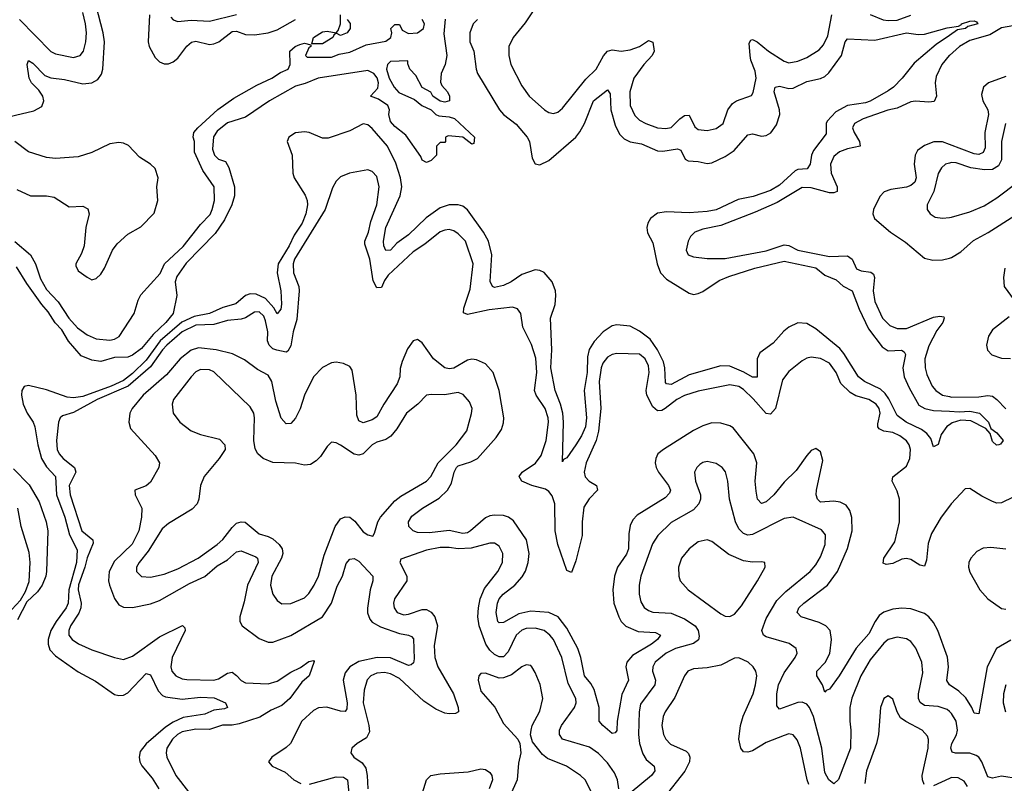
# Model space of a CAD drawing. Header units: inches. Extents: x 1843162 to 1959474, y 907081 to 1016326.
# Tile 416 of 656: x 1915892 to 1920243, y 945315 to 948688. Entities that reach past the tile are written whole.
import ezdxf

# ---------------------------------------------------------------- set-up
doc = ezdxf.new("R2010")
doc.units = ezdxf.units.IN
doc.header["$MEASUREMENT"] = 0
doc.layers.add('B9914', color=7, linetype='Continuous')
doc.layers.add('B9924', color=7, linetype='Continuous')

msp = doc.modelspace()

# ---------------------------------------------------------------- linework, layer by layer
at = {"layer": 'B9914', "color": 5}
for points, elevation in [([(1918188.6, 948770), (1918125.1, 948674.9), (1918072, 948610), (1918053.8, 948570), (1918053.5, 948530), (1918061.4, 948490), (1918110, 948396.5), (1918142.7, 948350), (1918210.4, 948290), (1918230, 948278), (1918250, 948274.7), (1918270, 948280.2), (1918290, 948297.3), (1918394.2, 948425.8), (1918438.5, 948470), (1918471.7, 948528.3), (1918490, 948550.1), (1918510, 948555.9), (1918550, 948549.1), (1918590, 948555.3), (1918630.3, 948569.7), (1918670, 948596.3), (1918690, 948588.7), (1918695.8, 948550), (1918686.9, 948530), (1918649.3, 948490.7), (1918606.3, 948430), (1918588, 948370), (1918589.6, 948310), (1918610, 948264.5), (1918630, 948244.2), (1918658, 948230), (1918710, 948210.7), (1918747.3, 948207.3), (1918770, 948212.7), (1918809.1, 948250.9), (1918830, 948264.8), (1918850, 948266.2), (1918875.3, 948215.3), (1918890, 948202.7), (1918930, 948199), (1918970, 948207.6), (1919000.7, 948230), (1919021.7, 948290), (1919042, 948318), (1919059.6, 948330), (1919126.1, 948353.9), (1919133.5, 948366.5), (1919145.6, 948430), (1919141.4, 948461.4), (1919122.8, 948510), (1919119.7, 948530), (1919115.6, 948584.4), (1919122.3, 948597.7), (1919130, 948601.5), (1919150, 948590.9), (1919201.5, 948550), (1919270, 948504.8), (1919290, 948497.5), (1919330, 948504.8), (1919370, 948521.6), (1919424.3, 948555.7), (1919443.1, 948576.9), (1919462.3, 948617.7), (1919480.9, 948710)], 480), ([(1915790, 948248.2), (1915954.6, 948285.4), (1915990, 948305.1), (1915998.8, 948330), (1915993.8, 948350), (1915976.4, 948376.4), (1915944.1, 948410), (1915932.9, 948430), (1915925.2, 948490), (1915930, 948507.7), (1915950, 948496.5), (1916002.5, 948442.5), (1916030, 948431.5), (1916090, 948424.3), (1916170, 948405.5), (1916210, 948409), (1916236.3, 948423.7), (1916252.9, 948447.1), (1916258.7, 948470), (1916266.9, 948590), (1916261.2, 948630), (1916229.9, 948750.1)], 460), ([(1915890.2, 948690), (1916030, 948547.8), (1916050, 948537.4), (1916130, 948522), (1916158.9, 948530), (1916174.3, 948550), (1916184.1, 948590), (1916186.6, 948630), (1916181.9, 948670), (1916170, 948720.3)], 480), ([(1915870, 947708), (1915939, 947650), (1915962.1, 947610), (1915983.7, 947543.7), (1916010, 947496.5), (1916061.5, 947441.5), (1916109.1, 947369.1), (1916146.5, 947326.5), (1916190, 947296.8), (1916230, 947278.5), (1916290, 947273.3), (1916310, 947277), (1916331.4, 947288.6), (1916398, 947390), (1916414.6, 947450), (1916427, 947473), (1916512.8, 947567.2), (1916531.1, 947610), (1916613.6, 947686.4), (1916690, 947783.2), (1916732.8, 947827.2), (1916743, 947850), (1916753.3, 947890), (1916751.3, 947950), (1916701.7, 948021.7), (1916663.6, 948103.6), (1916664.2, 948150), (1916658.3, 948170), (1916661.6, 948190), (1916678.9, 948210), (1916767.9, 948292.1), (1916838.3, 948341.7), (1916940.3, 948399.7), (1917006.6, 948430), (1917044.5, 948455.5), (1917078.3, 948470), (1917086.3, 948490), (1917086, 948550), (1917109.5, 948570), (1917130, 948579.5), (1917150, 948584.4), (1917178, 948578), (1917178, 948570), (1917170, 948564), (1917154.9, 948530), (1917162.2, 948522.2), (1917270, 948522.7), (1917303.7, 948536.3), (1917350, 948544.6), (1917422.9, 948577.1), (1917510, 948592.9), (1917531.9, 948610), (1917536.9, 948630), (1917532.3, 948650), (1917550, 948667.7), (1917570, 948666.8), (1917582.3, 948642.3), (1917610, 948626.9), (1917650, 948630.2), (1917676.2, 948650), (1917680.7, 948670), (1917670, 948689.7)], 440), ([(1917771.2, 948691.2), (1917766, 948626), (1917779.7, 948530), (1917772.1, 948490), (1917754.3, 948450), (1917751.9, 948411.9), (1917757.1, 948397.1), (1917782, 948370), (1917790.4, 948350), (1917790.5, 948329.5), (1917770, 948324), (1917749.2, 948329.2), (1917718, 948350), (1917708.4, 948368.4), (1917670, 948388.7), (1917642, 948442), (1917615.3, 948470), (1917607.3, 948492.7), (1917607.3, 948507.3), (1917530, 948503.1), (1917516.9, 948490), (1917513.4, 948470), (1917524.9, 948430), (1917546.7, 948390), (1917566.6, 948366.6), (1917636.5, 948336.5), (1917668.9, 948308.9), (1917710.6, 948290.6), (1917731.3, 948270), (1917744.1, 948264.1), (1917790, 948259.5), (1917812.5, 948252.5), (1917901, 948170), (1917898.8, 948141.2), (1917890, 948139), (1917850, 948169.4), (1917784.7, 948175.3), (1917774, 948170), (1917774, 948150), (1917770, 948146), (1917750, 948146), (1917734, 948130), (1917734, 948090), (1917710, 948066), (1917690, 948058), (1917670, 948068), (1917663.7, 948083.7), (1917597.7, 948177.7), (1917550, 948217), (1917530, 948239.3), (1917522.9, 948270), (1917526, 948290), (1917518, 948310), (1917477.4, 948337.4), (1917442, 948350), (1917474.2, 948385.8), (1917476.9, 948410), (1917471.2, 948431.2), (1917457, 948450), (1917430, 948464.5), (1917210, 948429.8), (1917153.5, 948406.5), (1917110, 948394.9), (1916994.9, 948330), (1916890, 948257.7), (1916810, 948233), (1916764.5, 948195.5), (1916748.6, 948171.4), (1916744.1, 948115.9), (1916751.9, 948090), (1916770, 948072.7), (1916801.5, 948061.5), (1916815.8, 948035.8), (1916841.4, 947950), (1916841.5, 947910), (1916829.3, 947870), (1916796.5, 947803.5), (1916755.6, 947744.4), (1916627.7, 947612.3), (1916585.9, 947554.1), (1916579.5, 947530), (1916585.9, 947470), (1916570.1, 947390), (1916538, 947350), (1916481.8, 947298.2), (1916430, 947236.4), (1916390, 947206.5), (1916370, 947197.3), (1916310, 947196.5), (1916250, 947178), (1916210, 947184.8), (1916164.1, 947204.1), (1916107.8, 947267.8), (1916077.6, 947317.6), (1916049.2, 947349.2), (1916017.9, 947397.9), (1915989.9, 947430), (1915923.3, 947523.3), (1915877.3, 947597.3)], 440), ([(1916465.3, 948710), (1916459.5, 948590), (1916463.7, 948570), (1916490, 948522), (1916510, 948501.8), (1916530, 948492.9), (1916550, 948492.8), (1916570, 948502), (1916590, 948518.9), (1916630, 948570.8), (1916650.7, 948589.3), (1916670, 948593.5), (1916730, 948578.3), (1916750, 948581.1), (1916771.1, 948590), (1916830, 948635.8), (1916850, 948637.9), (1916890, 948623.6), (1916930, 948621.4), (1916990, 948630.1), (1917030, 948643.6), (1917110, 948688.7)], 460), ([(1916560, 948700), (1916570, 948688.2), (1916590, 948680.2), (1916650, 948686.7), (1916730, 948682.5), (1916850, 948711.6)], 480), ([(1917338.8, 948690), (1917351.7, 948671.7), (1917352.4, 948650), (1917338.8, 948630), (1917310, 948619.3), (1917290, 948628.7), (1917279.6, 948620.4), (1917276, 948610), (1917230, 948582.4), (1917182, 948582), (1917189.6, 948610), (1917230, 948634.9), (1917250, 948637.3), (1917290, 948630.8), (1917299.6, 948640.4), (1917309.4, 948670), (1917309.6, 948710)], 440), ([(1917914.7, 948690), (1917896.3, 948670), (1917881.6, 948630), (1917881.5, 948590), (1917898.1, 948550), (1917908.7, 948470), (1917915.5, 948450), (1918012.7, 948290), (1918030, 948269.5), (1918086.3, 948226.3), (1918135, 948170), (1918144.7, 948150), (1918156.6, 948076.6), (1918170, 948051.5), (1918190, 948047.5), (1918230, 948065.8), (1918349.1, 948170), (1918367.6, 948192.4), (1918388.2, 948230), (1918427.3, 948330), (1918490, 948378.5), (1918501.6, 948361.6), (1918504.6, 948290), (1918523.1, 948223.1), (1918542.3, 948182.3), (1918562.4, 948162.4), (1918589.5, 948149.5), (1918639.5, 948139.5), (1918710, 948109.2), (1918733.1, 948106.9), (1918798.6, 948118.6), (1918812.7, 948112.7), (1918832.8, 948072.8), (1918845.5, 948065.5), (1918890, 948062.2), (1918930, 948053.3), (1918950, 948055.9), (1919010, 948084), (1919048.4, 948110), (1919110, 948179.7), (1919130, 948184.6), (1919170, 948174), (1919190, 948176.1), (1919211.1, 948188.9), (1919236.7, 948223.3), (1919250.4, 948270), (1919249.4, 948290), (1919225.8, 948370), (1919230, 948390.3), (1919250, 948394.2), (1919290, 948384), (1919310, 948386.4), (1919370, 948415.6), (1919430.8, 948429.2), (1919450, 948437.7), (1919466.8, 948453.2), (1919523.6, 948530), (1919539, 948590), (1919550, 948603.9), (1919670, 948598.7), (1919810, 948630.1), (1919862.8, 948622.8), (1919890, 948624.2), (1919990, 948652.3), (1920000, 948653.6)], 460), ([(1919650, 948712.1), (1919707.3, 948687.3), (1919730, 948684.3), (1919770, 948686.4), (1919830, 948709.1)], 480), ([(1920000, 948619.1), (1919941.8, 948578.2), (1919844.3, 948495.7), (1919791.8, 948430), (1919753.2, 948390), (1919730, 948374.5), (1919650, 948328), (1919630, 948321.1), (1919550, 948309), (1919498.5, 948281.5), (1919460.4, 948239.6), (1919455.7, 948230), (1919456, 948184), (1919399.3, 948110), (1919390.1, 948090), (1919384.3, 948050), (1919371.7, 948030), (1919330, 948026.2), (1919319.2, 948020.8), (1919250, 947957.8), (1919210, 947933.6), (1919133.4, 947906.6), (1919066.5, 947893.5), (1918970, 947848.2), (1918930, 947840.6), (1918850, 947835.3), (1918750, 947839.7), (1918710, 947834.4), (1918679.4, 947810), (1918668, 947790), (1918663.2, 947770), (1918666.7, 947746.7), (1918690, 947703), (1918708.6, 947610), (1918723.1, 947570), (1918750, 947542.5), (1918850, 947479.7), (1918870, 947475), (1918890, 947478.8), (1918910, 947487.3), (1918983.2, 947536.8), (1919026, 947554), (1919139.8, 947590), (1919270, 947621.9), (1919410, 947592.1), (1919450, 947559.1), (1919499.3, 947539.3), (1919530, 947511.5), (1919570.9, 947490), (1919601, 947410), (1919642.1, 947322.1), (1919702.5, 947242.5), (1919730, 947225.3), (1919788.2, 947228.2), (1919800.8, 947220.8), (1919806.9, 947210), (1919794.1, 947150), (1919800.4, 947110), (1919822.1, 947062.1), (1919865.7, 946985.7), (1919891.2, 946971.2), (1919930, 946961.5), (1920000, 946958.3)], 460), ([(1920000, 948530.6), (1919999.3, 948530), (1919966.6, 948490), (1919942.2, 948437.8), (1919937.4, 948410), (1919942.6, 948350), (1919933.2, 948326.8), (1919910, 948324), (1919850, 948328.7), (1919830, 948325.1), (1919770, 948297.4), (1919728.5, 948288.5), (1919619.6, 948250), (1919581.3, 948230), (1919571.8, 948210), (1919578.8, 948190), (1919603.3, 948150), (1919606.3, 948130), (1919550, 948118.5), (1919514.8, 948105.2), (1919490, 948083.7), (1919474.6, 948050), (1919477.5, 948010), (1919504.6, 947950), (1919504.1, 947930), (1919490, 947923.3), (1919470, 947922.8), (1919390, 947945.2), (1919350, 947947.7), (1919238.6, 947881.4), (1919142.3, 947837.7), (1918990, 947779), (1918910, 947762.8), (1918874.9, 947750), (1918855.8, 947730), (1918845.5, 947710), (1918836.5, 947670), (1918845.7, 947650), (1918870, 947641.4), (1918930, 947633.5), (1919010, 947633), (1919190, 947666.9), (1919270, 947693.3), (1919290, 947690.8), (1919330.3, 947670.3), (1919470, 947642.3), (1919550, 947644.8), (1919570.4, 947630.4), (1919590, 947587.7), (1919610, 947578.5), (1919653.5, 947573.5), (1919664.5, 947564.5), (1919669.1, 947549.1), (1919662.7, 947490), (1919670, 947443.6), (1919705.2, 947370), (1919737.1, 947337.1), (1919770, 947324.2), (1919810, 947324.2), (1919930, 947374.4), (1919958.6, 947378.6), (1919975.1, 947375.1), (1919977.6, 947370), (1919970.8, 947350), (1919944.5, 947315.5), (1919910, 947247), (1919891.9, 947190), (1919892.6, 947150), (1919900.6, 947120.6), (1919924.7, 947070), (1919940.9, 947050), (1919970.1, 947030.1), (1920000, 947023.6)], 480), ([(1920000, 946898.8), (1919989.4, 946890.6), (1919964.2, 946855.8), (1919950, 946812.3), (1919930, 946801.2), (1919917.5, 946837.5), (1919900.4, 946860.4), (1919877.5, 946877.5), (1919809.3, 946910), (1919770, 946940.2), (1919732.8, 947012.8), (1919716.7, 947036.7), (1919696.3, 947056.3), (1919624.4, 947090), (1919598.4, 947110), (1919533.8, 947213.8), (1919515.8, 947235.8), (1919410, 947322.5), (1919370, 947346.9), (1919330, 947349.9), (1919290, 947330.5), (1919267.9, 947312.1), (1919221.2, 947258.8), (1919162.9, 947217.1), (1919150.1, 947189.9), (1919150, 947109.6), (1919130, 947108.6), (1919091.7, 947131.7), (1919030, 947157), (1918990, 947158.9), (1918850, 947119.3), (1918770, 947076.7), (1918750, 947079.3), (1918746.1, 947086.1), (1918743.1, 947150), (1918736.7, 947176.7), (1918710.6, 947230.6), (1918677.4, 947277.4), (1918630, 947312.9), (1918590, 947333.9), (1918530, 947340.2), (1918510, 947336.5), (1918470, 947308.7), (1918430, 947266.5), (1918408.4, 947231.6), (1918400.5, 947199.5), (1918399.2, 947130), (1918385.5, 947050), (1918396.7, 946930), (1918392.3, 946890), (1918374.7, 946850), (1918350, 946810.6), (1918310, 946753), (1918294.2, 946745.8), (1918290, 946735.3), (1918294.3, 946910), (1918291.5, 946950), (1918282.3, 946990), (1918257.8, 947050), (1918239.5, 947150), (1918243.7, 947230), (1918237.4, 947370), (1918257.9, 947430), (1918261.5, 947470), (1918259.2, 947490), (1918244.4, 947530), (1918210, 947570.9), (1918190, 947581), (1918170, 947582.6), (1918110, 947562.2), (1918063.5, 947530), (1918030, 947513.4), (1917990, 947505.7), (1917981.3, 947510), (1917971.4, 947531.4), (1917978.5, 947650), (1917964, 947710), (1917940.8, 947750), (1917870, 947848.4), (1917850, 947864), (1917830, 947869.9), (1917790, 947870.4), (1917750, 947856.9), (1917687.3, 947812.7), (1917610, 947737.9), (1917558.5, 947701.5), (1917530, 947669.9), (1917510, 947668.2), (1917500.7, 947690), (1917499.9, 947710), (1917509.6, 947770), (1917573.8, 947910), (1917579.7, 947950), (1917574.9, 947990), (1917554.4, 948054.4), (1917517, 948130), (1917450, 948207.3), (1917430, 948224), (1917410, 948228.1), (1917350, 948197.2), (1917255.2, 948164.8), (1917230, 948165.4), (1917171.2, 948190), (1917150, 948192.5), (1917110.9, 948189.1), (1917081.1, 948170), (1917074, 948150), (1917096, 948090), (1917098.2, 948010), (1917105, 947990), (1917152.9, 947912.9), (1917161.9, 947890), (1917163.8, 947870), (1917156.6, 947830), (1917140.6, 947790), (1917104.1, 947735.9), (1917082.3, 947690), (1917034.5, 947610), (1917029.7, 947570), (1917045.4, 947490), (1917048.8, 947431.2), (1917046.2, 947410), (1917030, 947388.5), (1917015.3, 947415.3), (1916977.4, 947457.4), (1916936.5, 947476.5), (1916910, 947477.1), (1916890, 947469.9), (1916847.1, 947432.9), (1916790, 947417.1), (1916730, 947390.5), (1916662.2, 947377.8), (1916607.7, 947352.3), (1916512.6, 947270), (1916450, 947183.7), (1916390, 947125.8), (1916350, 947094.9), (1916296.3, 947070), (1916170, 947023.7), (1916130, 947018), (1916101.5, 947021.5), (1916010, 947052.8), (1915930, 947072), (1915911.9, 947068.1), (1915901.4, 947050), (1915899.8, 947030), (1915906.9, 946990), (1915924.2, 946950), (1915950.7, 946910.7), (1915959, 946890), (1915972.3, 946810), (1915988.1, 946750), (1916010, 946712.8), (1916049.6, 946670), (1916054.4, 946590), (1916091.3, 946491.3), (1916111.9, 946411.9), (1916146, 946346), (1916142.5, 946290), (1916108.2, 946170), (1916106.1, 946110), (1916097.6, 946090), (1916052.8, 946030), (1916029.8, 945990), (1916017.9, 945950), (1916017.1, 945930), (1916024.8, 945904.8), (1916050, 945878), (1916150, 945806.7), (1916226.1, 945766.1), (1916310, 945707.6), (1916330, 945702.3), (1916350, 945703.6), (1916370, 945714), (1916450, 945799.6), (1916470, 945793.4), (1916503.1, 945723.1), (1916523.1, 945703.1), (1916536.4, 945696.4), (1916610, 945686.1), (1916690, 945695.4), (1916751.8, 945691.8), (1916800.5, 945670), (1916810.6, 945650), (1916796.3, 945643.7), (1916750, 945638.3), (1916710, 945620.5), (1916614.7, 945605.3), (1916570, 945585.4), (1916536.6, 945563.4), (1916450, 945489), (1916424.8, 945455.2), (1916419.2, 945430), (1916422.3, 945410), (1916431.4, 945391.4), (1916477.4, 945337.4), (1916505.9, 945290)], 460), ([(1915878.9, 947938.9), (1915939.1, 947910), (1916010.1, 947910.1), (1916043.7, 947903.7), (1916110, 947861.6), (1916170, 947864.8), (1916193, 947853), (1916199.3, 947830), (1916184.4, 947770), (1916176.8, 947690), (1916164.9, 947655.1), (1916139.3, 947610), (1916140.4, 947600.4), (1916150, 947578.9), (1916190, 947550.2), (1916210, 947539.6), (1916230, 947544.6), (1916250, 947564.2), (1916266.8, 947590), (1916301.6, 947670), (1916322.1, 947697.9), (1916370, 947741.5), (1916427.3, 947772.7), (1916485.9, 947834.1), (1916502.2, 947890), (1916498.4, 947950), (1916503.2, 947990), (1916490, 948030.7), (1916470, 948049.8), (1916420.8, 948080.8), (1916372.5, 948132.5), (1916350, 948142.4), (1916330, 948145.2), (1916290, 948139.6), (1916210, 948102.2), (1916150, 948083), (1916050, 948074.7), (1916010, 948079.3), (1915930, 948104.4), (1915870, 948150.8)], 460), ([(1920000, 948137.5), (1919970, 948149.1), (1919931.9, 948148.1), (1919890, 948133.1), (1919859.7, 948110), (1919848.8, 948090), (1919844.8, 948050), (1919853.9, 947990), (1919847.8, 947970), (1919830, 947956.6), (1919810, 947949.1), (1919741.5, 947938.5), (1919711.8, 947928.2), (1919693.3, 947906.7), (1919664.4, 947850), (1919661.1, 947830), (1919669.5, 947809.5), (1919739.7, 947750), (1919805.5, 947705.5), (1919890, 947634.9), (1919926.4, 947626.4), (1919970, 947627.1), (1920000, 947634.7)], 520), ([(1920000, 946539.7), (1919963.3, 946490), (1919921.7, 946418.3), (1919906.2, 946373.8), (1919899.5, 946300.5), (1919890, 946274), (1919870, 946278.1), (1919830, 946303.2), (1919810, 946307.7), (1919790, 946304.7), (1919750, 946285.7), (1919720.9, 946280.9), (1919707.9, 946287.9), (1919709.8, 946310), (1919759, 946381), (1919779, 946470), (1919779.7, 946570), (1919770, 946604.8), (1919747, 946650), (1919750.5, 946669.5), (1919810, 946715.6), (1919824.6, 946750), (1919828.2, 946790), (1919822.2, 946810), (1919810, 946828.1), (1919781.1, 946850), (1919750, 946865.3), (1919710, 946870.4), (1919690, 946881), (1919683.2, 946890), (1919683.6, 946903.6), (1919694, 946950), (1919689.9, 946970), (1919676, 946990), (1919644.5, 947010), (1919586.4, 947026.4), (1919561.3, 947041.3), (1919520.9, 947080.9), (1919500.4, 947130), (1919470, 947170.5), (1919430, 947191.4), (1919390, 947198.2), (1919370, 947193.3), (1919350, 947181.7), (1919290, 947134.8), (1919262, 947098), (1919231.2, 946970), (1919210, 946945.6), (1919190, 946948.4), (1919133.7, 947013.7), (1919090, 947055.2), (1919070, 947068.1), (1919030, 947075.7), (1918890, 947047), (1918830, 947027.8), (1918795.5, 947010), (1918744.2, 946970), (1918730, 946962.3), (1918710, 946960.7), (1918690, 946977.7), (1918663.5, 947030), (1918660.1, 947050), (1918673.8, 947130), (1918670, 947159.7), (1918656.2, 947190), (1918630, 947210.4), (1918530, 947213.3), (1918510, 947209.3), (1918490, 947197.2), (1918469, 947171), (1918461.5, 947150), (1918453.1, 947090), (1918459.6, 946970), (1918449.4, 946870.6), (1918439.4, 946830), (1918395, 946730), (1918385.7, 946690), (1918390, 946668.2), (1918408.2, 946650), (1918440.7, 946630), (1918444.7, 946610), (1918408.3, 946571.7), (1918385.3, 946534.7), (1918377, 946470), (1918376.9, 946410), (1918350, 946298.4), (1918330, 946246.3), (1918310, 946254.3), (1918270, 946369.7), (1918258.7, 946430), (1918256.4, 946550), (1918244.7, 946584.7), (1918230, 946604.6), (1918214.6, 946614.6), (1918155.1, 946630), (1918110.9, 946650), (1918098.5, 946670), (1918112.7, 946690), (1918170.6, 946729.4), (1918196.8, 946763.2), (1918217.8, 946830), (1918228.7, 946910), (1918227.1, 946930), (1918213.6, 946970), (1918174.4, 947030), (1918166.9, 947050), (1918177.1, 947130), (1918173.3, 947193.3), (1918153.2, 947253.2), (1918115.5, 947330), (1918106.4, 947390), (1918091.2, 947411.2), (1918070, 947418.5), (1917966.1, 947406.1), (1917870, 947386.2), (1917853.6, 947393.6), (1917853.8, 947413.8), (1917881.9, 947498.1), (1917895.8, 947610), (1917862, 947710), (1917830, 947741.8), (1917810, 947754.9), (1917790, 947761.1), (1917770, 947759.3), (1917750, 947750.9), (1917682.8, 947697.2), (1917630, 947662.3), (1917519.9, 947560.1), (1917503.2, 947536.8), (1917490, 947505.7), (1917470, 947503.5), (1917454.2, 947534.2), (1917439.4, 947630), (1917416.4, 947696.4), (1917416.9, 947710), (1917432.9, 947750), (1917443.3, 947796.7), (1917470, 947870.4), (1917480.2, 947950), (1917470, 947995.1), (1917450, 948017.7), (1917430, 948024.8), (1917349.4, 948010.6), (1917310, 947993.5), (1917290, 947975.1), (1917274.1, 947945.9), (1917242.1, 947850), (1917106.1, 947630), (1917099.9, 947610), (1917101.1, 947570), (1917124.6, 947510), (1917126, 947490), (1917115.9, 947364.1), (1917100.1, 947310), (1917090, 947248), (1917076.3, 947223.7), (1917070, 947219.6), (1917027.7, 947227.7), (1917010, 947234.3), (1916994.3, 947250), (1916987, 947270), (1916987.8, 947310), (1916977.3, 947357.3), (1916970, 947378.5), (1916950, 947397.5), (1916930, 947396.7), (1916890, 947371.4), (1916870, 947365.4), (1916810, 947359.6), (1916750, 947341.3), (1916670, 947339.2), (1916610.1, 947310), (1916542, 947250), (1916522.9, 947230), (1916470, 947154.9), (1916370.5, 947069.5), (1916234.5, 947010), (1916130, 946953.4), (1916081.5, 946938.5), (1916070.1, 946929.9), (1916062.9, 946910), (1916053.9, 946830), (1916057.2, 946790), (1916066.5, 946770), (1916083.6, 946750), (1916133.3, 946710), (1916140.4, 946690), (1916109.8, 946630), (1916114.4, 946590), (1916166.7, 946430), (1916214.8, 946390), (1916216.2, 946376.2), (1916190, 946311.2), (1916180.2, 946270), (1916151.3, 946191.3), (1916150.3, 946170), (1916163.7, 946110), (1916162.2, 946090), (1916153.6, 946066.4), (1916115.5, 946010), (1916108.5, 945990), (1916109.5, 945970), (1916123.8, 945950), (1916151.3, 945931.3), (1916210, 945904.1), (1916310, 945870.1), (1916350, 945862.1), (1916390, 945876.6), (1916510, 945961.6), (1916611.7, 946011.7), (1916621.7, 946001.7), (1916622.5, 945990), (1916565.3, 945870), (1916558.9, 945830), (1916564.6, 945810), (1916581.2, 945790), (1916610, 945776.4), (1916630, 945773), (1916750, 945771), (1916770, 945775.8), (1916810, 945801.9), (1916830, 945805.8), (1916850, 945791.4), (1916870, 945768.9), (1916890, 945758.8), (1916990, 945754.2), (1917030, 945766.3), (1917090, 945806.5), (1917133.3, 945826.7), (1917170, 945853.2), (1917190, 945857.3), (1917193.6, 945853.6), (1917170.4, 945789.6), (1917138.3, 945761.7), (1917084.9, 945690), (1917050, 945658.5), (1917002.6, 945637.4), (1916952.7, 945607.3), (1916862.3, 945577.7), (1916830, 945571.6), (1916788.4, 945571.6), (1916730, 945552.3), (1916670, 945554.3), (1916610, 945542), (1916588.5, 945530), (1916567.7, 945510), (1916542.4, 945470), (1916538.3, 945450), (1916541.8, 945430), (1916581.3, 945350), (1916637, 945277)], 480), ([(1920000, 948055.1), (1919982.7, 948050), (1919965.8, 948034.2), (1919950, 948009.6), (1919931, 947930), (1919901.7, 947870), (1919902, 947850), (1919914.9, 947830), (1919936.7, 947816.7), (1919970, 947811.3), (1920000, 947814.4)], 540), ([(1920000, 945750.5), (1919988.7, 945768.7), (1919996.9, 945830), (1919991.9, 945871.9), (1919948.8, 945990), (1919930, 946026), (1919910, 946049.8), (1919890, 946065), (1919830, 946085.6), (1919790, 946088.1), (1919750, 946084.5), (1919710, 946071.6), (1919690, 946055.5), (1919671.6, 946030), (1919644.3, 945975.7), (1919588, 945912), (1919513.5, 945790), (1919470, 945731.1), (1919455.3, 945724.7), (1919450, 945717.2), (1919438.9, 945750), (1919414.2, 945790), (1919414.2, 945810), (1919451.2, 945848.8), (1919471.6, 945888.4), (1919479.2, 945950), (1919472.8, 945990), (1919453.7, 946010), (1919425, 946025), (1919345.1, 946050), (1919327.5, 946070), (1919335.2, 946090), (1919357, 946110), (1919461.9, 946190), (1919506.2, 946250), (1919550, 946351.6), (1919570.4, 946430), (1919569.4, 946489.4), (1919559.8, 946519.8), (1919543.4, 946543.4), (1919516.8, 946556.8), (1919490, 946560.9), (1919430, 946557.5), (1919417, 946570), (1919411.9, 946590), (1919413.6, 946610), (1919440.8, 946740.8), (1919430, 946779.3), (1919410, 946793.6), (1919390, 946785.1), (1919370, 946763.6), (1919323, 946697), (1919270, 946645.7), (1919224.3, 946590), (1919190, 946558.8), (1919170, 946551.1), (1919152.4, 946570), (1919145.6, 946605.6), (1919141.4, 946650), (1919149.9, 946730), (1919135.9, 946770), (1919044.8, 946884.8), (1919030, 946894.2), (1918990, 946906), (1918950, 946907), (1918910, 946894.3), (1918870, 946873.3), (1918736.9, 946790), (1918712.4, 946770), (1918702.2, 946750), (1918700.2, 946730), (1918704.8, 946710), (1918714.1, 946690), (1918758.8, 946630), (1918767.3, 946610), (1918764, 946596), (1918743.7, 946576.3), (1918620.2, 946499.8), (1918601, 946479), (1918590, 946453.3), (1918583.1, 946416.9), (1918582.1, 946350), (1918572.8, 946327.2), (1918533.9, 946270), (1918519.5, 946230), (1918513, 946170), (1918517.5, 946110), (1918538.7, 946050), (1918550.1, 946030), (1918570, 946009.5), (1918624.9, 945984.9), (1918700.8, 945980.8), (1918724, 945970), (1918710.1, 945950), (1918684.3, 945930), (1918600.3, 945879.7), (1918575.1, 945850), (1918570.6, 945830), (1918581.9, 945770), (1918553, 945707), (1918532.3, 945590), (1918530, 945548.7), (1918522.5, 945537.5), (1918510, 945534.7), (1918468.5, 945570), (1918453.1, 945590), (1918452.3, 945650), (1918430.3, 945730), (1918416.1, 945756.1), (1918387, 945790), (1918371.6, 945870), (1918358.3, 945910), (1918310, 945999.9), (1918270.9, 946050), (1918229.7, 946070), (1918150, 946074.8), (1918096.8, 946063.2), (1918030, 946024.7), (1918010, 946023.5), (1918005.2, 946030), (1917997.9, 946070), (1918003, 946110), (1918010.3, 946129.7), (1918027.9, 946150), (1918079.3, 946190), (1918112.7, 946227.3), (1918127.6, 946252.4), (1918139.4, 946290), (1918142.8, 946330), (1918131.3, 946390), (1918074.4, 946474.4), (1918052.1, 946490), (1918030, 946497.6), (1917990, 946499.7), (1917970, 946496.1), (1917950, 946487.8), (1917884.6, 946430), (1917870, 946421.7), (1917850, 946418.1), (1917790, 946432.2), (1917702.1, 946422.1), (1917650, 946423.5), (1917630.4, 946430.4), (1917611.4, 946450), (1917609.9, 946470), (1917624.9, 946495.1), (1917672.2, 946530), (1917745.6, 946574.4), (1917782.5, 946610), (1917799.6, 946640.4), (1917812.3, 946690), (1917822, 946710), (1917830, 946717.5), (1917885.4, 946734.6), (1917914.9, 946750), (1917998, 946842), (1918021.4, 946878.6), (1918030, 946906.8), (1918030.5, 946930), (1918010.8, 947050.8), (1917984.1, 947130), (1917950, 947167.6), (1917910, 947185.5), (1917890, 947188.6), (1917870, 947184.9), (1917810, 947149.5), (1917790, 947145.7), (1917770, 947150.4), (1917719.8, 947190), (1917670, 947260.7), (1917650, 947276.2), (1917630, 947269.6), (1917605.4, 947234.6), (1917581.3, 947178.7), (1917572.4, 947147.6), (1917571.5, 947110), (1917560.1, 947079.9), (1917500.9, 946990), (1917470, 946933.3), (1917450, 946921.1), (1917410, 946907), (1917390, 946916.9), (1917381.7, 946941.7), (1917377.9, 947030), (1917360.5, 947140.5), (1917350, 947156.3), (1917322.7, 947170), (1917290, 947176), (1917270, 947172.7), (1917230, 947151.5), (1917190.8, 947110), (1917150.6, 947030), (1917130.6, 946969.4), (1917110, 946927.6), (1917090, 946904.8), (1917070, 946903.5), (1917047.3, 946927.3), (1917022.9, 947002.9), (1917005.5, 947090), (1916990, 947117.9), (1916942.8, 947142.8), (1916885.2, 947185.2), (1916832.4, 947212.4), (1916759.6, 947230), (1916681.9, 947238.1), (1916650, 947227.8), (1916601.2, 947190), (1916541, 947119), (1916437.4, 947030), (1916388.2, 946970), (1916378.6, 946950), (1916374.7, 946910), (1916381.9, 946881.9), (1916490, 946762.4), (1916509.3, 946730), (1916507, 946710), (1916470, 946645.4), (1916450, 946629.7), (1916400.7, 946610), (1916401.3, 946590), (1916431.9, 946530), (1916430.1, 946490), (1916418, 946430), (1916388.3, 946371.7), (1916310, 946296.4), (1916287.8, 946250), (1916284.6, 946210), (1916288.7, 946190), (1916311.1, 946131.1), (1916330, 946103.5), (1916350, 946093.2), (1916390, 946091.6), (1916470, 946108.4), (1916510, 946122.5), (1916642.8, 946197.2), (1916710, 946229.2), (1916763.7, 946276.3), (1916810, 946301.7), (1916850, 946336.9), (1916870, 946342.6), (1916935.4, 946315.4), (1916942, 946310), (1916945.5, 946290), (1916898.2, 946190), (1916884, 946116), (1916864.6, 946050), (1916863.9, 946030), (1916874.6, 946010), (1916950, 945955.2), (1916990, 945938.5), (1917010, 945938.3), (1917090, 945968.4), (1917230, 946050.8), (1917269, 946111), (1917294.3, 946185.7), (1917318.8, 946230), (1917334.1, 946285.9), (1917350, 946305.2), (1917370, 946308.2), (1917390, 946295.6), (1917451.7, 946230), (1917453, 946210), (1917439.8, 946170), (1917428.8, 946088.8), (1917428.2, 946068.2), (1917439.5, 946039.5), (1917450, 946027), (1917485.7, 946005.7), (1917570, 945976), (1917610, 945968.8), (1917623.1, 945963.1), (1917632.5, 945952.5), (1917634.6, 945865.4), (1917632.2, 945847.8), (1917622, 945838), (1917610, 945835), (1917530, 945869.4), (1917471.1, 945871.1), (1917390, 945853.3), (1917350.1, 945830), (1917330, 945802.8), (1917321.5, 945770), (1917339.5, 945670), (1917336.7, 945643.3), (1917330, 945632.8), (1917310, 945634.1), (1917248.6, 945651.4), (1917212, 945648), (1917190, 945637.2), (1917138.9, 945590), (1917088.8, 945491.2), (1917070, 945472.3), (1917005.5, 945430), (1916990.6, 945410), (1917006.8, 945390), (1917064.3, 945364.3), (1917103.1, 945330), (1917133.6, 945313.6)], 520), ([(1920000, 945632.1), (1919990, 945640.5), (1919950, 945654.9), (1919890, 945658.4), (1919871.2, 945671.2), (1919864.2, 945690), (1919863.4, 945710), (1919883.4, 945803.4), (1919877.7, 945850), (1919851.5, 945911.5), (1919830, 945940.9), (1919810, 945953.3), (1919770, 945960.6), (1919730.1, 945949.9), (1919710, 945934.1), (1919650, 945860.2), (1919609.2, 945790), (1919569, 945691), (1919560.4, 945650), (1919559.6, 945590), (1919565.2, 945550), (1919562.9, 945470), (1919510, 945332), (1919490, 945312.4), (1919466.9, 945330), (1919450, 945362.9), (1919435.8, 945470), (1919399.7, 945610), (1919381.5, 945650), (1919370, 945665), (1919350, 945673.3), (1919330, 945671.9), (1919250, 945642), (1919237.1, 945657.1), (1919237.3, 945710), (1919245.2, 945750), (1919270, 945803.2), (1919318.6, 945870), (1919327.8, 945890), (1919323.5, 945910), (1919292.2, 945932.2), (1919190, 945961.3), (1919178.9, 945970), (1919171.9, 945990), (1919190, 946043.2), (1919238, 946122), (1919277.4, 946162.6), (1919385.3, 946250), (1919410, 946279.7), (1919430, 946316), (1919450.5, 946370), (1919452.3, 946412.3), (1919434.4, 946434.4), (1919310, 946489.9), (1919270, 946485.2), (1919130, 946414.1), (1919110, 946411.8), (1919090, 946418.1), (1919070, 946438.4), (1919055.2, 946470), (1919029.1, 946570), (1919021.6, 946650), (1919010.6, 946690.6), (1918995.8, 946710), (1918970, 946727.1), (1918930, 946736), (1918910, 946732.4), (1918897, 946723), (1918883.7, 946710), (1918873.4, 946690), (1918877.6, 946650), (1918899.8, 946590), (1918899.8, 946570), (1918893.4, 946550), (1918870, 946523.2), (1918770, 946467.6), (1918711.8, 946410), (1918687.7, 946372.3), (1918636.6, 946230), (1918629.5, 946190), (1918628.8, 946150), (1918636.7, 946116.7), (1918651.3, 946091.3), (1918670, 946078.2), (1918690, 946071.5), (1918770, 946065.8), (1918830, 946041.4), (1918876.1, 946010), (1918889.5, 945990), (1918894.6, 945965.4), (1918891.4, 945948.6), (1918870, 945932.6), (1918790.1, 945909.9), (1918747.9, 945890), (1918700.5, 945850), (1918689.5, 945830), (1918688.3, 945810), (1918701, 945770), (1918698.5, 945750), (1918634.8, 945665.2), (1918628.8, 945631.2), (1918625.8, 945530), (1918630.5, 945490.5), (1918644.8, 945444.8), (1918660.4, 945420.4), (1918695.2, 945390), (1918698.9, 945370), (1918683.5, 945350), (1918590, 945270.7)], 540), ([(1915864.8, 946704.8), (1915932.9, 946632.9), (1915978.4, 946558.4), (1916008.1, 946470), (1916015.5, 946430), (1916010.1, 946250), (1916007.8, 946230), (1915990.5, 946189.5), (1915970, 946160.2), (1915923.2, 946116.8), (1915882.5, 946037.5)], 440), ([(1915857.3, 946082.7), (1915895.5, 946124.5), (1915917.7, 946162.3), (1915933.3, 946206.7), (1915937.4, 946290), (1915933.9, 946333.9), (1915897.9, 946450), (1915883.4, 946530)], 440), ([(1918538.9, 945290), (1918533, 945330), (1918520.7, 945360.7), (1918490, 945405.6), (1918450, 945446.5), (1918410, 945473.9), (1918290, 945509.4), (1918277.1, 945530), (1918277.1, 945550), (1918285.7, 945570), (1918343.2, 945650), (1918351.1, 945670), (1918349.9, 945690), (1918315.1, 945755.1), (1918287.8, 945870), (1918250, 945949.8), (1918234.4, 945970), (1918209.5, 945989.5), (1918170, 946000.9), (1918130, 945999.4), (1918110, 945991.8), (1918085, 945970), (1918050, 945895.5), (1918030, 945873.9), (1918010, 945873.1), (1917990, 945884.5), (1917970, 945903.2), (1917952.2, 945930), (1917921.9, 946010), (1917915.9, 946050), (1917918.6, 946090), (1917927.2, 946130), (1917945.2, 946174.8), (1918004.3, 946250), (1918024.9, 946290), (1918027.3, 946330), (1918010, 946362.7), (1917990, 946375.2), (1917970, 946375.4), (1917886.1, 946353.9), (1917830, 946350.6), (1917790, 946357.3), (1917750, 946356), (1917690, 946345), (1917575.5, 946304.5), (1917572.2, 946290), (1917602, 946230), (1917602.2, 946210), (1917548.6, 946130), (1917543.8, 946110), (1917546, 946090), (1917559.6, 946070), (1917590, 946059.8), (1917610, 946062), (1917670, 946082.3), (1917690, 946082.7), (1917710, 946071.3), (1917726.8, 946050), (1917738.1, 946010), (1917723.5, 945923.5), (1917726.9, 945870), (1917740.1, 945830), (1917808.3, 945710), (1917830.1, 945650), (1917830.2, 945630), (1917817.3, 945622.7), (1917790, 945621.4), (1917770, 945624.6), (1917730, 945642.1), (1917678, 945678), (1917570, 945778.4), (1917530, 945799.2), (1917503.8, 945803.8), (1917470, 945801.1), (1917443.5, 945790), (1917427.5, 945772.5), (1917414.3, 945725.7), (1917410.1, 945670), (1917435.3, 945570), (1917437.1, 945542.9), (1917424.1, 945515.9), (1917382.4, 945490), (1917359.5, 945470), (1917355.3, 945450), (1917368.8, 945430), (1917405.1, 945405.1), (1917421.2, 945381.2), (1917427.6, 945350), (1917429.6, 945290)], 540), ([(1919379, 945310), (1919371.2, 945330), (1919341.7, 945470), (1919327.6, 945507.6), (1919310, 945528.7), (1919290, 945533), (1919270, 945526.4), (1919190, 945494.9), (1919130, 945458.6), (1919110, 945451.8), (1919090, 945454.3), (1919078, 945470), (1919069.9, 945509.9), (1919076.3, 945570), (1919088.9, 945611.1), (1919132.6, 945710), (1919144, 945750), (1919148.7, 945790), (1919144.8, 945810), (1919133.7, 945830), (1919111.5, 945850), (1919070, 945869.6), (1919050, 945867.6), (1918990, 945837.2), (1918930, 945824.6), (1918870, 945820.7), (1918844.9, 945810), (1918829.2, 945790), (1918786.8, 945693.2), (1918743.9, 945630), (1918735.9, 945610), (1918729.5, 945570), (1918736.6, 945530), (1918746.5, 945510), (1918768.3, 945488.3), (1918836.6, 945456.6), (1918847.1, 945447.1), (1918853.7, 945430), (1918851.5, 945410), (1918831.7, 945368.3), (1918737.5, 945250)], 560), ([(1918424, 945264), (1918390.8, 945330), (1918370, 945349.8), (1918308, 945390), (1918223.9, 945423.9), (1918201.7, 945441.7), (1918158, 945498), (1918149.6, 945529.6), (1918151.6, 945550), (1918157.1, 945570), (1918190, 945633), (1918203.1, 945690), (1918191.9, 945751.9), (1918170, 945805.1), (1918154.3, 945830), (1918150, 945835.1), (1918130, 945838.5), (1918110, 945828.7), (1918065.5, 945794.5), (1918030, 945780.2), (1918010, 945779.8), (1917950, 945801.5), (1917930, 945800.5), (1917921.1, 945790), (1917917.3, 945770), (1917930, 945721.3), (1917990.8, 945650.8), (1918030, 945578.4), (1918093.4, 945510), (1918102, 945490), (1918106.4, 945450), (1918095.5, 945404.5), (1918090.8, 945330), (1918059, 945261)], 560), ([(1919889.2, 945310), (1919880.7, 945330), (1919879.6, 945350), (1919906, 945470), (1919908.3, 945508.3), (1919903.7, 945523.7), (1919880.4, 945550), (1919807.2, 945587.2), (1919784.1, 945604.1), (1919769.7, 945630), (1919750, 945686), (1919730, 945700.9), (1919710, 945689.3), (1919696, 945650), (1919687.1, 945530), (1919677.4, 945490), (1919634.1, 945370), (1919626.5, 945313.5)], 560), ([(1917658.1, 945230), (1917689.1, 945330.9), (1917708.6, 945350), (1917750, 945357), (1917874.3, 945365.7), (1917930, 945378.2), (1917950, 945376.3), (1917970, 945362.7), (1917977.8, 945350), (1917981.3, 945330), (1917966.8, 945290)], 540), ([(1917171.7, 945311.7), (1917290, 945344.1), (1917322.5, 945342.5), (1917340.8, 945330), (1917345.5, 945270)], 520), ([(1920000, 945335.8), (1919930, 945303.8)], 560)]:
    msp.add_lwpolyline(points, dxfattribs=dict(at, elevation=elevation))
for points, elevation in [([(1916690, 947143.1), (1916670, 947132.8), (1916650, 947111.1), (1916571.5, 947010), (1916565.8, 946990), (1916570.2, 946950), (1916598.9, 946910), (1916650, 946872.7), (1916690, 946856), (1916774.6, 946834.6), (1916798.8, 946810), (1916799.1, 946790), (1916773, 946750), (1916707.6, 946670), (1916690.3, 946630), (1916683.6, 946570), (1916675.3, 946550), (1916653.4, 946526.6), (1916550, 946463.1), (1916521.2, 946438.8), (1916459.9, 946340.1), (1916419.7, 946290), (1916408.4, 946270), (1916408.3, 946250), (1916430, 946228.6), (1916470, 946225), (1916530, 946238.1), (1916590, 946262), (1916680.8, 946310), (1916764.8, 946370), (1916790, 946392), (1916830, 946445.2), (1916850, 946463.8), (1916870, 946470.2), (1916888.5, 946468.5), (1916950, 946417.6), (1916990, 946405.8), (1917010, 946394.3), (1917038, 946370), (1917050.9, 946350), (1917053.9, 946330), (1917048.2, 946310), (1917005.6, 946230), (1916999.7, 946190), (1917011, 946151), (1917030, 946122.6), (1917050, 946107.9), (1917090, 946108.6), (1917150, 946134.5), (1917170, 946153.8), (1917193.7, 946190), (1917212.5, 946230), (1917237.7, 946322.3), (1917285.6, 946450), (1917310, 946482.7), (1917330, 946492.4), (1917351.3, 946491.3), (1917373.4, 946473.4), (1917410, 946425.8), (1917430, 946412), (1917452.6, 946407.4), (1917460.1, 946419.9), (1917473.8, 946470), (1917485.7, 946490), (1917550, 946562.2), (1917576.3, 946583.7), (1917690, 946649.4), (1917708.2, 946670), (1917741.2, 946730), (1917820.2, 946810), (1917867.3, 946872.7), (1917888.9, 946948.9), (1917890.6, 946970.6), (1917879.5, 946999.5), (1917852.2, 947032.2), (1917830, 947041.4), (1917769.5, 947030.5), (1917710, 947033.2), (1917690, 947029.8), (1917650.5, 946989.5), (1917601.6, 946950), (1917558.5, 946881.5), (1917531.8, 946848.2), (1917510, 946834), (1917470, 946822.4), (1917450, 946810.6), (1917410, 946770.6), (1917390, 946764.2), (1917370, 946768.6), (1917310, 946808.8), (1917290, 946819.1), (1917270, 946821.3), (1917250, 946803), (1917220.7, 946759.3), (1917201.2, 946738.8), (1917176.3, 946723.7), (1917150, 946720.9), (1917110, 946729.8), (1917010, 946732.2), (1916967.1, 946750), (1916944.8, 946770), (1916932.3, 946792.3), (1916925.7, 946830), (1916929.7, 946930), (1916926.3, 946950), (1916910, 946977.6), (1916750, 947132.4), (1916730, 947142)], 540), ([(1918930, 946389.8), (1918890, 946381.2), (1918849.5, 946350.5), (1918815.8, 946310), (1918803.5, 946270), (1918803.9, 946230), (1918810.2, 946210), (1918846.5, 946170), (1918990, 946063.6), (1919010, 946053.1), (1919030, 946051.8), (1919050, 946062.6), (1919081.3, 946098.7), (1919151.6, 946210), (1919185.6, 946270), (1919184, 946290), (1919170, 946293.5), (1919130, 946291.3), (1919090, 946298), (1919025.1, 946325.1), (1918950, 946383.1)], 560)]:
    msp.add_lwpolyline(points, close=True, dxfattribs=dict(at, elevation=elevation))
at = {"layer": 'B9924', "color": 5}
for points, elevation in [([(1920000, 948653.6), (1920040.8, 948659.2), (1920053.1, 948666.9), (1920053, 948670), (1920090, 948682.3), (1920110, 948683.1), (1920119.7, 948679.7), (1920125.3, 948670), (1920082.3, 948657.7), (1920071.8, 948650), (1920035.8, 948644.2), (1920000, 948619.1)], 460), ([(1920330, 948670), (1920230, 948652), (1920178.8, 948621.2), (1920090, 948596.5), (1920045.4, 948570), (1920000, 948530.6)], 480), ([(1920250, 948437.6), (1920172.9, 948410), (1920151.1, 948390), (1920141.7, 948358.3), (1920148.1, 948330), (1920170.1, 948290.1), (1920173.6, 948270), (1920157.5, 948190), (1920157.7, 948122.3), (1920150, 948102.4), (1920130, 948092.6), (1920110, 948095.1), (1920000, 948137.5)], 520), ([(1920248.2, 948230), (1920230.1, 948150), (1920231, 948070), (1920216.5, 948043.5), (1920190, 948027), (1920155.4, 948024.6), (1920094.4, 948034.4), (1920030, 948056.3), (1920010, 948058), (1920000, 948055.1)], 540), ([(1920000, 947814.4), (1920010, 947815.4), (1920090, 947839), (1920153.2, 947866.8), (1920210, 947901.3), (1920306.2, 947973.8)], 540), ([(1920000, 947634.7), (1920010, 947637.3), (1920050, 947663), (1920106.4, 947713.6), (1920171.5, 947748.5), (1920290, 947823.5)], 520), ([(1920245.4, 947590), (1920239.2, 947550), (1920241.8, 947510), (1920286.4, 947450)], 520), ([(1920264.2, 947375.8), (1920190, 947318), (1920172.7, 947290), (1920163.5, 947250), (1920168.3, 947228.3), (1920187.4, 947207.4), (1920230, 947192.9), (1920270, 947192)], 520), ([(1920000, 947023.6), (1920010, 947021.5), (1920130, 947022.9), (1920170, 947027.7), (1920190, 947025), (1920210, 947011.1), (1920250, 946968.9)], 480), ([(1920000, 946958.3), (1920043.7, 946956.3), (1920090, 946958.5), (1920132.6, 946950), (1920173.7, 946910), (1920182.9, 946882.9), (1920210, 946863.7), (1920237.3, 946830), (1920226.2, 946813.8), (1920218, 946810), (1920208.5, 946808.5), (1920190, 946824.5), (1920180.1, 946860.1), (1920161.8, 946881.8), (1920095.6, 946915.6), (1920050, 946919.3), (1920012, 946908), (1920000, 946898.8)], 460), ([(1920391.6, 946631.6), (1920230, 946554.5), (1920210, 946552.5), (1920190, 946559.9), (1920142.9, 946582.9), (1920090, 946617.1), (1920070, 946616.4), (1920007.6, 946550), (1920000, 946539.7)], 480), ([(1920250, 946349.4), (1920184, 946356), (1920150, 946354.3), (1920121.7, 946338.3), (1920095, 946310), (1920085.8, 946290), (1920084.7, 946270), (1920090, 946247.2), (1920134.8, 946170), (1920170.1, 946130.1), (1920230, 946087.5), (1920250, 946083.6)], 520), ([(1920272.1, 945947.9), (1920208.2, 945910), (1920167.7, 945830), (1920130, 945621.2), (1920110, 945624.2), (1920099.4, 945650), (1920072.7, 945692.7), (1920042.3, 945722.3), (1920000.3, 945750), (1920000, 945750.5)], 520), ([(1920249, 945750), (1920239.8, 945710), (1920238, 945670), (1920248.2, 945630)], 540), ([(1920306.1, 945333.9), (1920230, 945346.9), (1920190, 945337.6), (1920180.3, 945340.3), (1920170, 945344), (1920144, 945410), (1920130, 945429.8), (1920118.2, 945438.2), (1920090, 945447.4), (1920027.6, 945447.6), (1920012.4, 945452.4), (1920006.6, 945470), (1920011.1, 945490), (1920031, 945529), (1920036.6, 945550), (1920029.9, 945590), (1920010, 945623.7), (1920000, 945632.1)], 540), ([(1920080.1, 945300.1), (1920065, 945325), (1920038.5, 945338.5), (1920010, 945340.4), (1920000, 945335.8)], 560)]:
    msp.add_lwpolyline(points, dxfattribs=dict(at, elevation=elevation))

doc.saveas('drawing.dxf')
